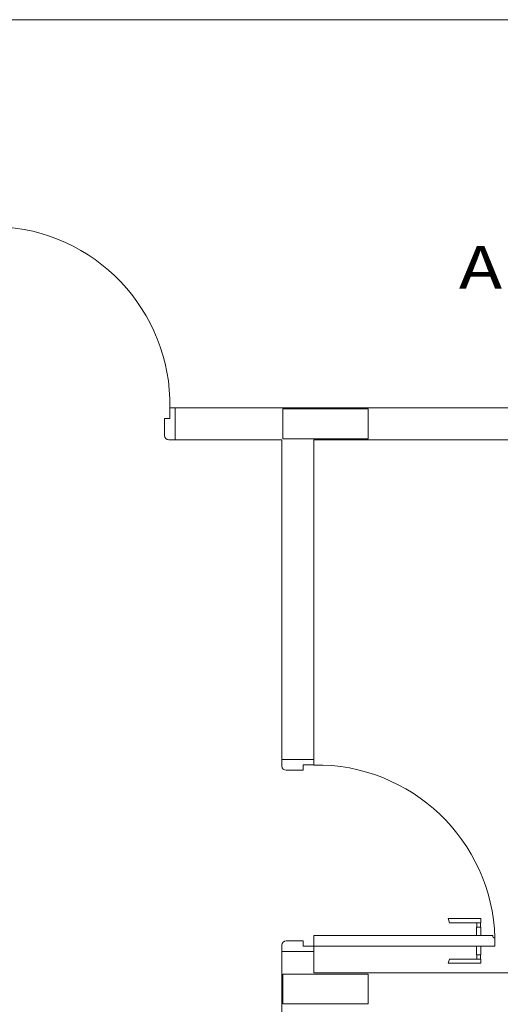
# Model space of a CAD drawing. Header units: feet. Extents: x 8 to 127, y 6 to 90.
# Tile 495 of 538: x 58 to 59.13, y 54.92 to 57.23. Entities that reach past the tile are written whole.
import ezdxf

# ---------------------------------------------------------------- set-up
doc = ezdxf.new("R2010")
doc.units = ezdxf.units.FT
doc.header["$MEASUREMENT"] = 0
for name, color, linetype in [('Alvenaria', 7, 'Continuous'), ('Desnível', 8, 'Continuous'), ('Esquadria', 250, 'Continuous'), ('FINA', 7, 'Continuous'), ('texto', 7, 'Continuous')]:
    doc.layers.add(name, color=color, linetype=linetype)
doc.styles.add('CourierNew', font='cour.ttf')

msp = doc.modelspace()

# ---------------------------------------------------------------- linework, layer by layer
at = {"layer": 'Alvenaria', "lineweight": 5}
for p, q in [((60.7902, 57.227), (57.8652, 57.227)), ((60.7906, 56.317), (58.3652, 56.317)), ((58.3652, 56.317), (58.3652, 56.242)), ((58.3652, 56.242), (58.6152, 56.242)), ((58.6152, 56.242), (58.6152, 55.492)), ((58.6902, 55.492), (58.6902, 56.242)), ((58.6902, 56.242), (60.7906, 56.242)), ((58.6152, 55.492), (58.6902, 55.492)), ((58.6902, 55.042), (58.6152, 55.042)), ((58.6152, 55.042), (58.6152, 54.167)), ((58.6902, 54.992), (58.6902, 55.042)), ((60.7906, 54.992), (58.6902, 54.992))]:
    msp.add_line(p, q, dxfattribs=at)
at = {"layer": 'Desnível', "lineweight": 5}
for centre, start, end in [((57.9341, 56.3235), 359.1064, 88.1329), ((58.6967, 55.0608), 1.8671, 90.8936)]:
    msp.add_arc(centre, 0.4187, start, end, dxfattribs=at)
at = {"layer": 'Esquadria', "lineweight": 5}
for p, q in [((58.3527, 56.292), (58.3527, 56.317)), ((58.3527, 56.317), (58.3652, 56.317)), ((58.3402, 56.252), (58.3402, 56.292)), ((58.3402, 56.292), (58.3527, 56.292)), ((58.3652, 56.242), (58.3502, 56.242)), ((58.6152, 55.492), (58.6152, 55.477)), ((58.6652, 55.4795), (58.6902, 55.4795)), ((58.6652, 55.467), (58.6652, 55.4795)), ((58.6902, 55.4795), (58.6902, 55.492)), ((58.6252, 55.467), (58.6652, 55.467)), ((59.082, 55.1195), (59.0056, 55.1195)), ((59.0084, 55.1095), (59.0056, 55.1195)), ((59.082, 55.1095), (59.0084, 55.1095)), ((59.0728, 55.0995), (59.0728, 55.1095)), ((59.0813, 55.0995), (59.0813, 55.1095)), ((59.082, 55.1095), (59.082, 55.1195)), ((59.072, 55.0795), (59.072, 55.0995)), ((59.072, 55.0995), (59.082, 55.0995)), ((59.082, 55.0795), (59.082, 55.0995)), ((58.6252, 55.067), (58.6652, 55.067)), ((58.6652, 55.067), (58.6652, 55.0545)), ((58.6902, 55.0545), (58.6902, 55.0795)), ((58.6902, 55.0795), (59.1102, 55.0795)), ((59.1102, 55.0795), (59.1102, 55.077)), ((59.1127, 55.0745), (59.1152, 55.0745)), ((59.1152, 55.0745), (59.1152, 55.0545)), ((58.6152, 55.042), (58.6152, 55.057)), ((58.6652, 55.0545), (58.6902, 55.0545)), ((58.6902, 55.0545), (58.6902, 55.042)), ((59.1152, 55.0545), (58.6902, 55.0545)), ((59.072, 55.0545), (59.072, 55.0345)), ((59.082, 55.0545), (59.082, 55.0345)), ((59.0084, 55.0245), (59.0056, 55.0145)), ((59.082, 55.0145), (59.0056, 55.0145)), ((59.082, 55.0245), (59.0084, 55.0245)), ((59.072, 55.0345), (59.082, 55.0345)), ((59.0728, 55.0345), (59.0728, 55.0245)), ((59.0813, 55.0345), (59.0813, 55.0245)), ((59.082, 55.0245), (59.082, 55.0145))]:
    msp.add_line(p, q, dxfattribs=at)
for centre, radius, start, end in [((58.3502, 56.252), 0.01, 180, 270), ((58.6252, 55.477), 0.01, 180, 270), ((58.6252, 55.057), 0.01, 90, 180), ((59.1127, 55.077), 0.0025, 180, 270)]:
    msp.add_arc(centre, radius, start, end, dxfattribs=at)
at = {"layer": 'FINA', "linetype": 'Continuous', "lineweight": 5}
for p, q in [((58.8176, 56.3144), (58.6176, 56.3144)), ((58.6176, 56.3144), (58.6176, 56.2444)), ((58.8176, 56.2444), (58.8176, 56.3144)), ((58.6176, 56.2444), (58.8176, 56.2444)), ((58.8176, 54.9894), (58.6176, 54.9894)), ((58.6176, 54.9894), (58.6176, 54.9194)), ((58.8176, 54.9194), (58.8176, 54.9894)), ((58.6176, 54.9194), (58.8176, 54.9194))]:
    msp.add_line(p, q, dxfattribs=at)

# ---------------------------------------------------------------- texts
at = {"layer": 'texto', "lineweight": 5, "insert": (59.0311, 56.5947), "char_height": 0.1, "width": 2.520813, "attachment_point": 7, "line_spacing_factor": 0.9, "style": 'CourierNew'}
msp.add_mtext('ALMOXARIFADO', dxfattribs=at)

doc.saveas('drawing.dxf')
